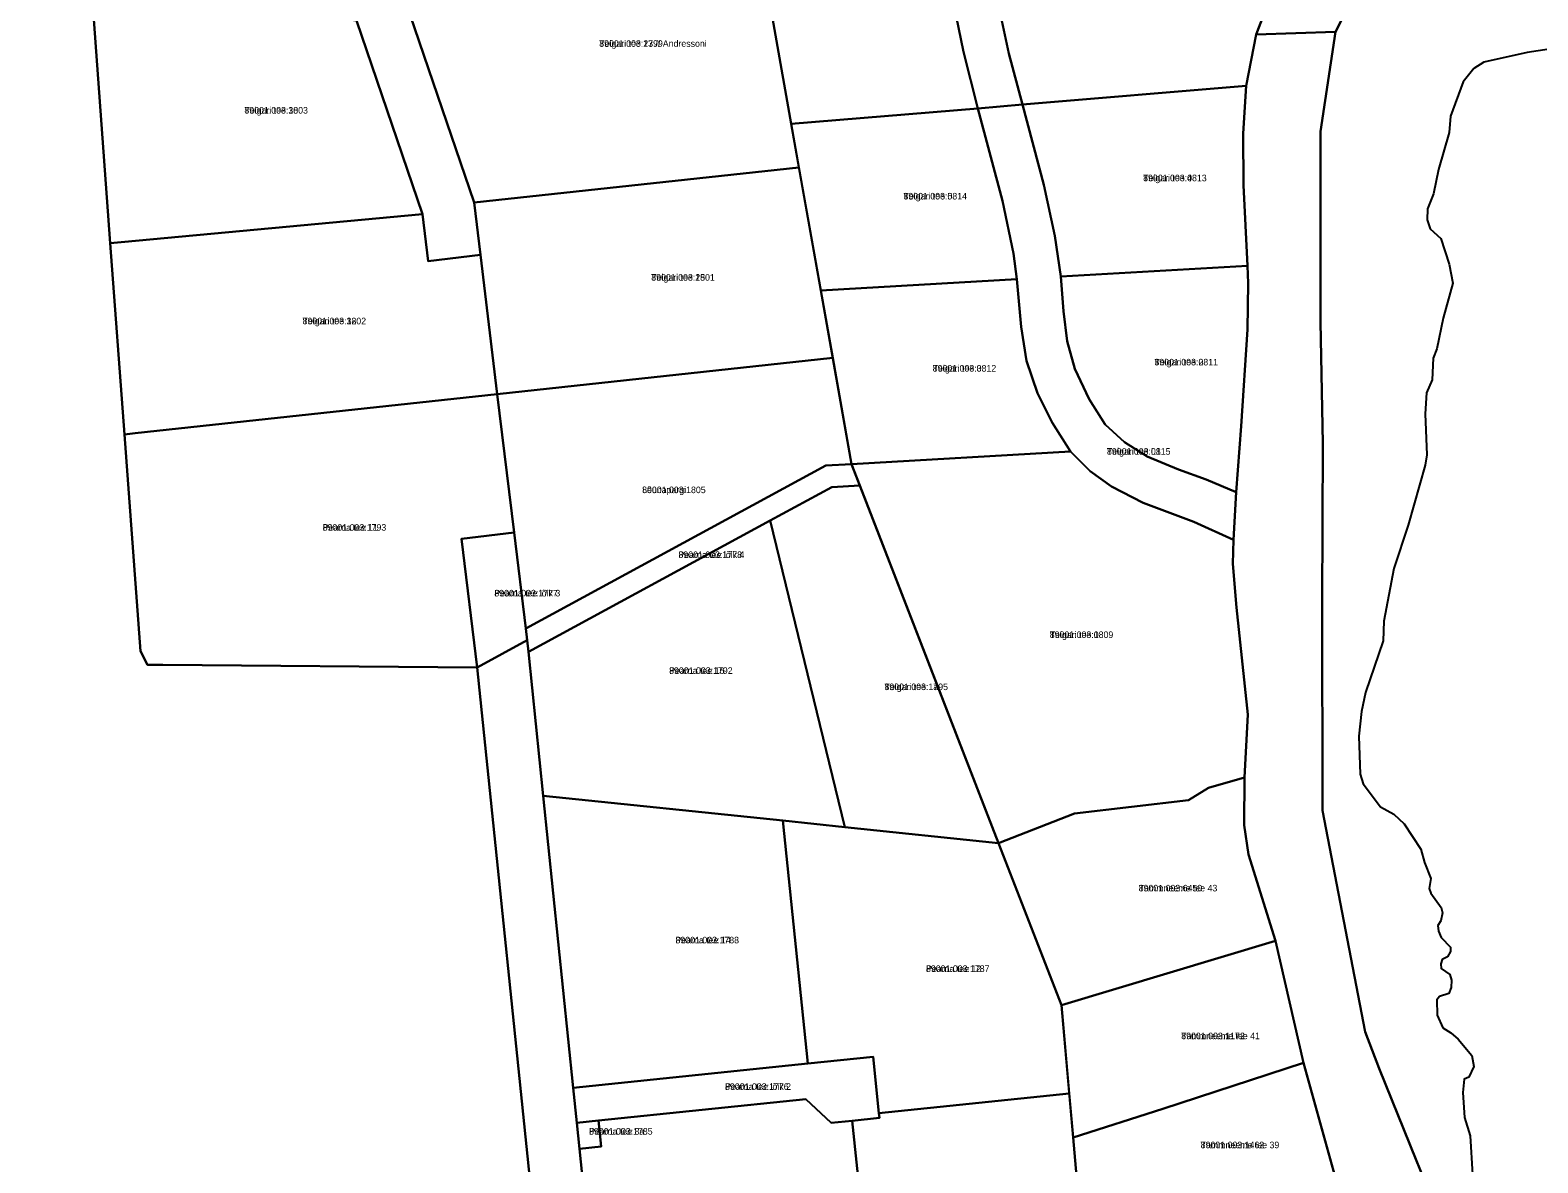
# Model space of a CAD drawing. Extents: x 526849 to 562296, y 6591741 to 6618546.
# Drawn here: x 550018.4 to 550362.6, y 6599838.4 to 6600097 of the extents above; entities that cross this region are included whole.
import ezdxf

# ---------------------------------------------------------------- set-up
doc = ezdxf.new("R2010")
doc.units = 0
for name, color, linetype in [('L_AADRESS', 7, 'Continuous'), ('PIIR', 7, 'Continuous'), ('TUNNUS', 7, 'Continuous')]:
    doc.layers.add(name, color=color, linetype=linetype)

msp = doc.modelspace()

# ---------------------------------------------------------------- linework, layer by layer
at = {"layer": 'PIIR'}
for points in [[(550061.18, 6600377.78), (550063.88, 6600362.28), (550067.27, 6600348.36), (550077.88, 6600308.14), (550084.78, 6600311.87), (550089.28, 6600270.08), (550093.37, 6600230.28), (550023.54, 6600246.98), (550021.16, 6600247.55), (550018.41, 6600248.21), (550020.06, 6600244.96), (550022.81, 6600235.54), (550032.36, 6600106.76), (550032.91, 6600099.37), (550036.7, 6600048.31), (550039.93, 6600004.71), (550043.6, 6599955.19), (550045.23, 6599952.13), (550048.7, 6599952.1), (550120.44, 6599951.5), (550134.04, 6599819.27)], [(550377.38, 6600249.91), (550359.28, 6600203.09), (550346.73, 6600165.18), (550340.86, 6600144.37), (550316.35, 6600096.59), (550298.22, 6600096), (550300.87, 6600102.74), (550306.9, 6600113.99), (550309.41, 6600117.61), (550316.64, 6600128.03), (550320.87, 6600134.38), (550324.71, 6600142.09), (550328.61, 6600155.09), (550342.99, 6600203.12), (550360.43, 6600247.81), (550363.56, 6600255.75)], [(550340.3, 6599825.47), (550334.89, 6599838.9), (550326.34, 6599859.93), (550323.11, 6599868.31), (550313.42, 6599918.83), (550313.3, 6599966.14), (550313.51, 6600002.73), (550312.91, 6600030.33), (550312.91, 6600073.82), (550316.35, 6600096.59), (550340.86, 6600144.37), (550450.69, 6600212.44)], [(550316.26, 6599835.23), (550309.07, 6599861.23), (550302.66, 6599889.09), (550296.49, 6599908.77), (550295.52, 6599915.49), (550295.61, 6599926.35), (550296.39, 6599940.74), (550293.76, 6599965.21), (550292.96, 6599975.14), (550293.08, 6599980.66), (550293.66, 6599991.5), (550294.83, 6600006.6), (550296.26, 6600028.64), (550296.43, 6600039.2), (550296.24, 6600043.19), (550295.36, 6600061.62), (550295.28, 6600073.36), (550295.98, 6600084.25), (550298.22, 6600096), (550316.35, 6600096.59), (550312.91, 6600073.82), (550312.91, 6600030.33), (550313.51, 6600002.73), (550313.3, 6599966.14), (550313.42, 6599918.83), (550323.11, 6599868.31), (550326.34, 6599859.93), (550334.89, 6599838.9), (550340.3, 6599825.47)], [(550372.7, 6600093.75), (550360.11, 6600091.85), (550350.2, 6600089.66), (550347.93, 6600088.24), (550345.5, 6600085.18), (550342.65, 6600077.35), (550342.33, 6600073.64), (550339.9, 6600065.18), (550338.73, 6600059.57), (550337.35, 6600056.18), (550337.25, 6600053.64), (550337.99, 6600051.63), (550340.42, 6600049.41), (550342.33, 6600043.59), (550343.18, 6600039.25), (550340.95, 6600031.2), (550339.48, 6600024.2), (550338.63, 6600022.1), (550338.41, 6600017.13), (550337.14, 6600014.16), (550336.83, 6600009.4), (550337.19, 6600000), (550336.83, 6599997.65), (550332.94, 6599983.95), (550329.68, 6599974.11), (550327.38, 6599962.04), (550327.22, 6599957.6), (550323.25, 6599945.77), (550322.3, 6599941.48), (550321.67, 6599935.85), (550321.98, 6599927.12), (550322.7, 6599924.97), (550326.67, 6599919.65), (550329.68, 6599917.99), (550332.06, 6599915.84), (550335.87, 6599910.05), (550336.67, 6599906.95), (550338.1, 6599903.3), (550337.78, 6599901.08), (550338.12, 6599899.98), (550340.48, 6599896.71), (550340.79, 6599895.52), (550340.4, 6599893.7), (550339.76, 6599892.59), (550339.84, 6599891.32), (550340.48, 6599889.89), (550342.62, 6599887.67), (550342.62, 6599886.63), (550341.91, 6599885.44), (550340.72, 6599884.81), (550340.4, 6599883.86), (550340.48, 6599882.82), (550342.46, 6599881.4), (550342.86, 6599880.13), (550342.78, 6599878.46), (550342.22, 6599877.11), (550340.08, 6599876.39), (550339.52, 6599875.6), (550339.6, 6599872.11), (550340.87, 6599869.25), (550342.67, 6599868.09), (550344.38, 6599866.62), (550347.52, 6599862.93), (550347.92, 6599860.39), (550346.81, 6599857.96), (550345.72, 6599857.5), (550345.42, 6599854.46), (550345.81, 6599848.78), (550347.07, 6599844.57), (550347.62, 6599835.75)]]:
    msp.add_lwpolyline(points, dxfattribs=at)
for points in [[(550228.56, 6600150.81), (550238.86, 6600152.27), (550238.09, 6600123.85), (550237.98, 6600114.14), (550239.3, 6600103.36), (550241.81, 6600091.61), (550244.89, 6600079.97), (550234.75, 6600079.12), (550231.44, 6600091.98), (550229.26, 6600102.74), (550227.9, 6600115.67)], [(550100.93, 6600112.68), (550130.68, 6600118.5), (550174.93, 6600127.16), (550182.75, 6600128.69), (550184.28, 6600120.04), (550192.15, 6600075.55), (550193.9, 6600065.64), (550119.73, 6600057.62)], [(550238.09, 6600123.85), (550309.41, 6600117.61), (550306.9, 6600113.99), (550300.87, 6600102.74), (550298.22, 6600096), (550295.98, 6600084.25), (550244.89, 6600079.97), (550241.81, 6600091.61), (550239.3, 6600103.36), (550237.98, 6600114.14)], [(550184.28, 6600120.04), (550227.9, 6600115.67), (550229.26, 6600102.74), (550231.44, 6600091.98), (550234.75, 6600079.12), (550192.15, 6600075.55)], [(550074.61, 6600107.53), (550077.57, 6600108.11), (550082.51, 6600109.07), (550100.93, 6600112.68), (550119.73, 6600057.62), (550121.18, 6600045.71), (550109.26, 6600044.26), (550107.97, 6600054.93), (550092.87, 6600099.14), (550076.69, 6600100.94)], [(550032.91, 6600099.37), (550035.36, 6600099.85), (550074.61, 6600107.53), (550076.69, 6600100.94), (550092.87, 6600099.14), (550107.97, 6600054.93), (550039.18, 6600048.54), (550036.7, 6600048.31)], [(550244.89, 6600079.97), (550295.98, 6600084.25), (550295.28, 6600073.36), (550295.36, 6600061.62), (550296.24, 6600043.19), (550253.65, 6600040.71), (550252.3, 6600050.01), (550249.79, 6600061.64)], [(550192.15, 6600075.55), (550234.75, 6600079.12), (550240.38, 6600058.02), (550242.84, 6600046.01), (550243.65, 6600040.12), (550198.88, 6600037.52)], [(550234.75, 6600079.12), (550244.89, 6600079.97), (550249.79, 6600061.64), (550252.3, 6600050.01), (550253.65, 6600040.71), (550254.3, 6600032.83), (550255.12, 6600026.01), (550256.87, 6600019.66), (550260.17, 6600012.77), (550263.79, 6600006.95), (550268.2, 6600002.94), (550273.34, 6599999.62), (550280.53, 6599996.67), (550286.81, 6599994.39), (550293.66, 6599991.5), (550293.08, 6599980.66), (550284.01, 6599984.75), (550272.46, 6599989.04), (550265.24, 6599992.8), (550260.39, 6599996.33), (550255.9, 6600000.77), (550251.72, 6600007.4), (550248.34, 6600014.1), (550245.85, 6600021.52), (550244.59, 6600029.26), (550243.65, 6600040.12), (550242.84, 6600046.01), (550240.38, 6600058.02)], [(550119.73, 6600057.62), (550193.9, 6600065.64), (550198.88, 6600037.52), (550201.59, 6600022.18), (550125.04, 6600013.91), (550121.18, 6600045.71)], [(550036.7, 6600048.31), (550039.18, 6600048.54), (550107.97, 6600054.93), (550109.26, 6600044.26), (550121.18, 6600045.71), (550125.04, 6600013.91), (550042.41, 6600004.98), (550039.93, 6600004.71)], [(550253.65, 6600040.71), (550296.24, 6600043.19), (550296.43, 6600039.2), (550296.26, 6600028.64), (550294.83, 6600006.6), (550293.66, 6599991.5), (550286.81, 6599994.39), (550280.53, 6599996.67), (550273.34, 6599999.62), (550268.2, 6600002.94), (550263.79, 6600006.95), (550260.17, 6600012.77), (550256.87, 6600019.66), (550255.12, 6600026.01), (550254.3, 6600032.83)], [(550198.88, 6600037.52), (550243.65, 6600040.12), (550244.59, 6600029.26), (550245.85, 6600021.52), (550248.34, 6600014.1), (550251.72, 6600007.4), (550255.9, 6600000.77), (550205.88, 6599997.93)], [(550125.04, 6600013.91), (550201.59, 6600022.18), (550205.88, 6599997.93), (550200.03, 6599997.6), (550131.54, 6599960.39), (550128.87, 6599982.34)], [(550039.93, 6600004.71), (550042.41, 6600004.98), (550125.04, 6600013.91), (550128.87, 6599982.34), (550116.87, 6599980.88), (550120.44, 6599951.5), (550048.7, 6599952.1), (550045.23, 6599952.13), (550043.6, 6599955.19)], [(550205.88, 6599997.93), (550255.9, 6600000.77), (550260.39, 6599996.33), (550265.24, 6599992.8), (550272.46, 6599989.04), (550284.01, 6599984.75), (550293.08, 6599980.66), (550292.96, 6599975.14), (550293.76, 6599965.21), (550296.39, 6599940.74), (550295.61, 6599926.35), (550287.37, 6599924.02), (550282.82, 6599921.19), (550256.81, 6599918.14), (550239.47, 6599911.42)], [(550131.54, 6599960.39), (550200.03, 6599997.6), (550205.88, 6599997.93), (550207.78, 6599993.03), (550201.43, 6599992.67), (550187.35, 6599985.02), (550132.14, 6599955.03), (550131.86, 6599957.71)], [(550187.35, 6599985.02), (550201.43, 6599992.67), (550207.78, 6599993.03), (550239.47, 6599911.42), (550204.37, 6599915.06)], [(550132.14, 6599955.03), (550187.35, 6599985.02), (550204.37, 6599915.06), (550190.18, 6599916.54), (550135.52, 6599922.21)], [(550116.87, 6599980.88), (550128.87, 6599982.34), (550131.54, 6599960.39), (550131.86, 6599957.71), (550120.44, 6599951.5)], [(550120.44, 6599951.5), (550131.86, 6599957.71), (550132.14, 6599955.03), (550135.52, 6599922.21), (550142.38, 6599855.54), (550143.2, 6599847.59), (550143.81, 6599841.62), (550148.68, 6599794.24), (550154.07, 6599741.82), (550160.25, 6599682.56), (550224.97, 6599706.61), (550249.04, 6599715.69), (550253.16, 6599705.99), (550173, 6599675.56), (550186.76, 6599642.4), (550153.82, 6599628.72), (550143.83, 6599724.58), (550134.04, 6599819.27)], [(550239.47, 6599911.42), (550256.81, 6599918.14), (550282.82, 6599921.19), (550287.37, 6599924.02), (550295.61, 6599926.35), (550295.52, 6599915.49), (550296.49, 6599908.77), (550302.66, 6599889.09), (550253.81, 6599874.4)], [(550135.52, 6599922.21), (550190.18, 6599916.54), (550195.91, 6599861.08), (550142.38, 6599855.54)], [(550190.18, 6599916.54), (550204.37, 6599915.06), (550239.47, 6599911.42), (550253.81, 6599874.4), (550255.61, 6599854.25), (550212.16, 6599849.76), (550210.83, 6599862.62), (550195.91, 6599861.08)], [(550253.81, 6599874.4), (550302.66, 6599889.09), (550309.07, 6599861.23), (550276.96, 6599850.74), (550256.5, 6599844.2)], [(550142.38, 6599855.54), (550195.91, 6599861.08), (550210.83, 6599862.62), (550212.16, 6599849.76), (550212.27, 6599848.7), (550206.07, 6599848.05), (550201.28, 6599847.56), (550195.43, 6599852.99), (550148.17, 6599848.1), (550143.2, 6599847.59)], [(550256.5, 6599844.2), (550276.96, 6599850.74), (550309.07, 6599861.23), (550316.26, 6599835.23), (550267.49, 6599824.33), (550265.93, 6599823.99), (550258.42, 6599822.28)], [(550206.07, 6599848.05), (550212.27, 6599848.7), (550212.16, 6599849.76), (550255.61, 6599854.25), (550256.5, 6599844.2), (550258.42, 6599822.28), (550260.33, 6599801.22), (550261.68, 6599788.65), (550212.94, 6599781.61), (550211.03, 6599800.13)], [(550143.81, 6599841.62), (550148.78, 6599842.13), (550148.17, 6599848.1), (550195.43, 6599852.99), (550201.28, 6599847.56), (550206.07, 6599848.05), (550211.03, 6599800.13), (550148.68, 6599794.24)], [(550143.2, 6599847.59), (550148.17, 6599848.1), (550148.78, 6599842.13), (550143.81, 6599841.62)]]:
    msp.add_lwpolyline(points, close=True, dxfattribs=at)

# ---------------------------------------------------------------- texts
at = {"layer": 'L_AADRESS'}
for s, p in [('Teigari tee 23 // Andressoni', (550148.32, 6600093.16)), ('Teigari tee 30', (550067.31, 6600077.92)), ('Teigari tee 4', (550272.46, 6600062.48)), ('Teigari tee 5', (550217.75, 6600058.32)), ('Teigari tee 25', (550160.19, 6600039.78)), ('Teigari tee 32', (550080.59, 6600029.82)), ('Teigari tee 3', (550224.42, 6600019.03)), ('Teigari tee 2', (550275.04, 6600020.44)), ('Teigari tee L1', (550264.2, 6600000.06)), ('Lõunapargi', (550158.1, 6599991.29)), ('Pearna tee 11', (550085.19, 6599982.71)), ('Pearna tee lõik 4', (550166.39, 6599976.48)), ('Pearna tee lõik 3', (550124.36, 6599967.71)), ('Teigari tee 1', (550251.14, 6599958.22)), ('Pearna tee 16', (550164.26, 6599950.04)), ('Teigari tee 1a', (550213.41, 6599946.33)), ('Tammneeme tee 43', (550271.44, 6599900.38)), ('Pearna tee 14', (550165.71, 6599888.52)), ('Pearna tee 12', (550222.89, 6599882)), ('Tammneeme tee 41', (550281.16, 6599866.65)), ('Pearna tee lõik 2', (550177.02, 6599855.09)), ('Pearna tee 8a', (550145.99, 6599844.86)), ('Tammneeme tee 39', (550285.58, 6599841.76))]:
    msp.add_text(s, height=1.5, dxfattribs=at).set_placement(p)
at = {"layer": 'TUNNUS'}
for s, p in [('89001:003:1799', (550148.32, 6600093.16)), ('89001:003:1803', (550067.31, 6600077.92)), ('89001:003:0813', (550272.46, 6600062.48)), ('89001:003:0814', (550217.75, 6600058.32)), ('89001:003:1801', (550160.19, 6600039.78)), ('89001:003:1802', (550080.59, 6600029.82)), ('89001:003:0812', (550224.42, 6600019.03)), ('89001:003:0811', (550275.04, 6600020.44)), ('89001:003:0815', (550264.2, 6600000.06)), ('89001:003:1805', (550158.1, 6599991.29)), ('89001:003:1793', (550085.19, 6599982.71)), ('89001:003:1778', (550166.39, 6599976.48)), ('89001:003:1777', (550124.36, 6599967.71)), ('89001:003:0809', (550251.14, 6599958.22)), ('89001:003:1792', (550164.26, 6599950.04)), ('89001:003:1795', (550213.41, 6599946.33)), ('89001:003:6450', (550271.44, 6599900.38)), ('89001:003:1788', (550165.71, 6599888.52)), ('89001:003:1787', (550222.89, 6599882)), ('89001:003:1172', (550281.16, 6599866.65)), ('89001:003:1776', (550177.02, 6599855.09)), ('89001:003:1785', (550145.99, 6599844.86)), ('89001:003:1462', (550285.58, 6599841.76))]:
    msp.add_text(s, height=1.5, dxfattribs=at).set_placement(p)

doc.saveas('drawing.dxf')
